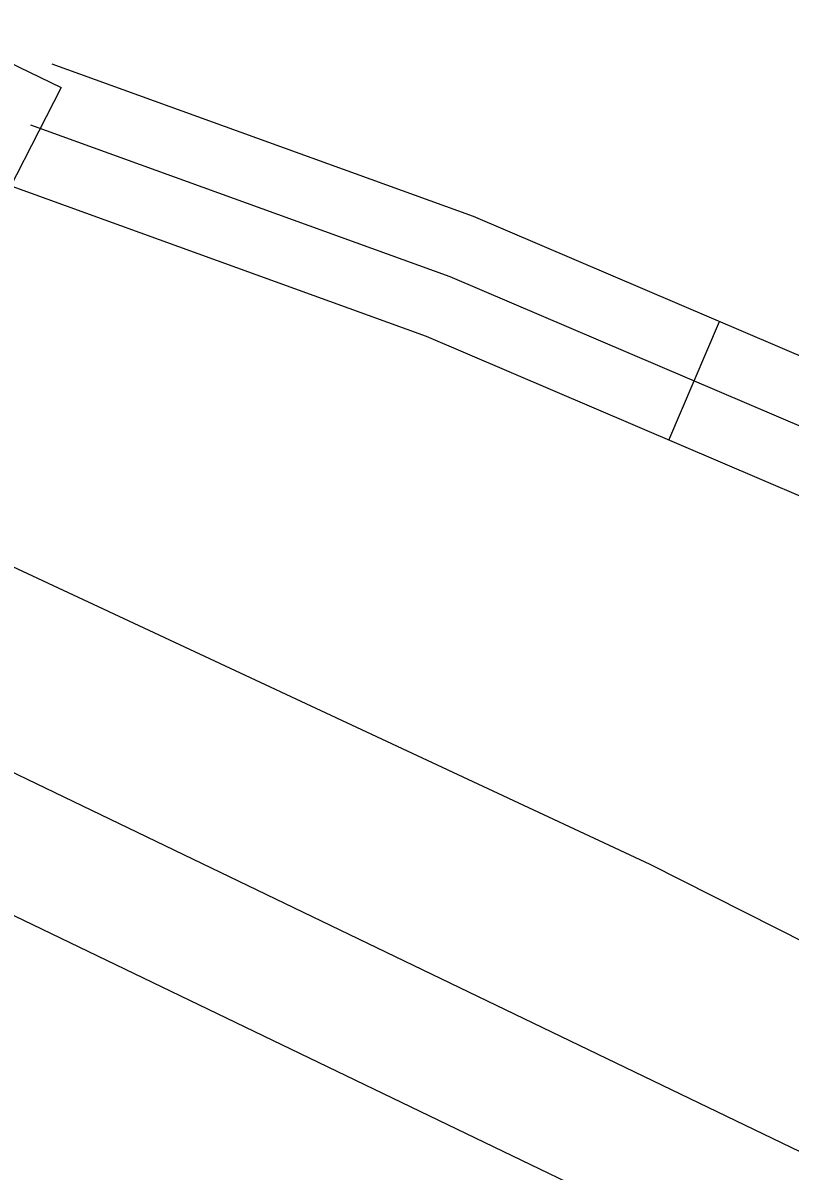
# Model space of a CAD drawing. Extents: x 3180038 to 3217926, y 922069 to 947485.
# Drawn here: x 3191911.2 to 3192089.8, y 940935.6 to 941202.8 of the extents above; entities that cross this region are included whole.
import ezdxf

# ---------------------------------------------------------------- set-up
doc = ezdxf.new("R2010")
doc.units = 0
for name, color, linetype in [('V-ROAD-CNTR', 7, 'Continuous'), ('V-RTRN-LOCK-CHMB', 7, 'Continuous'), ('V-SURV-LINE', 7, 'Continuous'), ('V-TOPO-SHOR', 7, 'Continuous')]:
    doc.layers.add(name, color=color, linetype=linetype)

msp = doc.modelspace()

# ---------------------------------------------------------------- linework, layer by layer
at = {"layer": 'V-ROAD-CNTR'}
msp.add_line((3192061.615839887, 941105.7277606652), (3192073.3978163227, 941133.3167054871), dxfattribs=at)
for points in [[(3192670.615621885, 940882.1142078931), (3192647.329668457, 940898.973174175), (3192569.352824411, 940945.7980805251), (3192427.4071083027, 941001.2399696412), (3192182.380598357, 941086.7757985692), (3192016.152930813, 941157.7636565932), (3191918.0411270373, 941193.2395856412)], [(3191912.9401372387, 941179.1336138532), (3192010.6529418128, 941143.8016845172), (3192176.956609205, 941072.7818265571), (3192422.205118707, 940987.1679977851), (3192562.715837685, 940932.287107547), (3192639.054685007, 940886.4451992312), (3192688.310586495, 940850.7852705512), (3192740.3494824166, 940826.3773193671)], [(3192670.178622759, 940845.3942813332), (3192630.7797015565, 940873.917224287), (3192556.078850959, 940918.7761345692), (3192417.0031291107, 940973.0960259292), (3192171.532620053, 941058.7878545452), (3192005.1529528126, 941129.8397124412), (3191907.839147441, 941165.0276420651)]]:
    msp.add_lwpolyline(points, dxfattribs=at)
at = {"layer": 'V-RTRN-LOCK-CHMB'}
msp.add_lwpolyline([(3190972.552000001, 941603.8559999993), (3190981.281000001, 941622.2139999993), (3191018.565000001, 941605.3379999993), (3191026.011000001, 941619.7689999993), (3191257.347000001, 941508.6769999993), (3191920.147000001, 941187.8089999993), (3191902.713000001, 941153.9549999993), (3191660.326000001, 941270.3199999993), (3191623.617000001, 941196.3649999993), (3191214.951000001, 941393.2639999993), (3191241.160000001, 941451.1999999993), (3191228.153000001, 941480.9959999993), (3190977.390000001, 941601.3609999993)], close=True, dxfattribs=at)
at = {"layer": 'V-SURV-LINE'}
for points in [[(3190890.0467254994, 941519.2397776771), (3192291.3909949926, 940844.1398890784)], [(3192278.362994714, 940817.1163571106), (3190877.0190755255, 941492.2160769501)]]:
    msp.add_lwpolyline(points, dxfattribs=at)
at = {"layer": 'V-TOPO-SHOR'}
msp.add_lwpolyline([(3191722.042000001, 941156.7879999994), (3191883.906073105, 941087.8699735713), (3192057.1825803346, 941007.0076035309), (3192343.0888172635, 940862.6105141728), (3192470.1582558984, 940816.4034455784), (3192646.322704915, 940764.4204934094)], dxfattribs=at)

doc.saveas('drawing.dxf')
